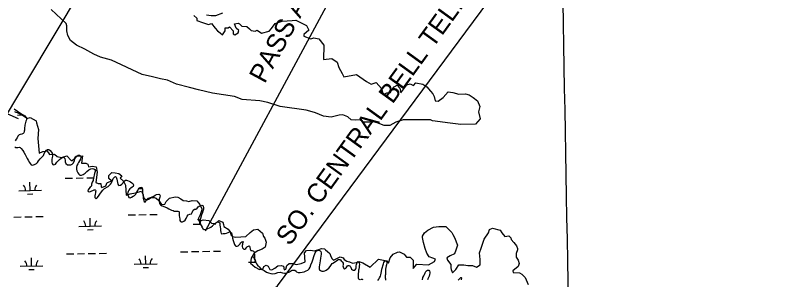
# Model space of a CAD drawing. Extents: x 3925854 to 3964121, y 224593 to 250589.
# Drawn here: x 3948807 to 3952236, y 239324 to 240484 of the extents above; entities that cross this region are included whole.
import ezdxf

# ---------------------------------------------------------------- set-up
doc = ezdxf.new("R2010")
doc.units = 0
for name, color, linetype in [('V-GRID-MAJR', 7, 'Continuous'), ('V-RIVR-EDGE', 7, 'Continuous'), ('V-RIVR-RANG', 7, 'Continuous'), ('V-RIVR-RANG-IDEN', 7, 'Continuous'), ('V-RRAP-FSHR', 7, 'Continuous'), ('V-UTIL-IDEN', 7, 'Continuous'), ('V-UTIL-LINE', 7, 'Continuous'), ('V-WETL-SWMP', 7, 'Continuous')]:
    doc.layers.add(name, color=color, linetype=linetype)

msp = doc.modelspace()

# ---------------------------------------------------------------- linework, layer by layer
at = {"layer": 'V-GRID-MAJR'}
msp.add_spline([(3951399.639, 230414.747), (3951288.627, 236471.56), (3951177.558, 242531.458), (3951066.49, 248591.344), (3951066.433, 248594.438)], degree=3, dxfattribs=at)
at = {"layer": 'V-RIVR-EDGE'}
for points in [[(3949590.59, 240485.341), (3949603.511, 240473.713), (3949603.511, 240463.376), (3949629.352, 240454.332), (3949655.193, 240445.288), (3949668.114, 240449.164), (3949684.91, 240428.491), (3949695.247, 240416.862), (3949706.875, 240409.11), (3949717.212, 240400.066), (3949728.84, 240416.862), (3949728.84, 240431.075), (3949741.761, 240431.075), (3949746.929, 240434.951), (3949763.726, 240416.862), (3949763.726, 240403.942), (3949771.478, 240400.066), (3949785.691, 240409.11), (3949788.275, 240418.155), (3949776.646, 240428.491), (3949770.186, 240447.872), (3949785.691, 240451.748), (3949792.151, 240447.872), (3949802.487, 240437.535), (3949824.452, 240436.243), (3949834.789, 240425.907), (3949842.541, 240418.155), (3949860.63, 240415.57), (3949869.674, 240420.739), (3949887.763, 240406.526), (3949921.356, 240415.57), (3949931.693, 240427.199), (3949948.489, 240449.164), (3949979.499, 240459.5), (3950023.429, 240463.376), (3950038.933, 240464.668), (3950086.739, 240440.119), (3950097.076, 240420.739), (3950073.819, 240401.358), (3950073.819, 240393.605), (3950104.828, 240381.977), (3950117.749, 240385.853), (3950141.006, 240381.977), (3950161.678, 240354.844), (3950160.386, 240291.533), (3950197.856, 240295.409), (3950221.113, 240279.905), (3950228.865, 240255.356), (3950243.078, 240229.515), (3950250.83, 240215.302), (3950306.388, 240225.638), (3950350.318, 240194.629), (3950370.991, 240183.001), (3950391.664, 240190.753), (3950416.213, 240163.62), (3950422.673, 240137.779), (3950439.47, 240144.239), (3950454.975, 240146.823), (3950460.143, 240155.868), (3950471.771, 240171.372), (3950484.692, 240177.832), (3950496.32, 240164.912), (3950501.489, 240144.239), (3950527.33, 240179.124), (3950541.542, 240184.293), (3950557.047, 240176.54), (3950566.091, 240188.169), (3950597.101, 240183.001), (3950615.189, 240171.372), (3950630.694, 240151.991), (3950641.031, 240140.363), (3950647.491, 240128.734), (3950651.367, 240109.354), (3950664.288, 240108.062), (3950687.544, 240124.858), (3950708.217, 240149.407), (3950730.182, 240146.823), (3950756.023, 240139.071), (3950784.449, 240140.363), (3950801.245, 240135.195), (3950819.334, 240123.566), (3950837.423, 240109.354), (3950847.759, 240084.805), (3950842.591, 240061.548), (3950850.343, 240030.538), (3950828.378, 240007.281), (3950765.068, 240004.697), (3950717.262, 240011.157), (3950639.738, 240021.494), (3950630.694, 240025.37), (3950548.003, 240025.37), (3950511.825, 240026.662), (3950479.524, 240015.034), (3950452.391, 240000.821), (3950427.842, 240000.821), (3950408.461, 240008.573), (3950381.328, 240018.91), (3950364.531, 240015.034), (3950337.398, 240015.034), (3950320.601, 240026.662), (3950302.512, 240024.078), (3950281.839, 240025.37), (3950267.627, 240039.583), (3950245.662, 240048.627), (3950230.157, 240046.043), (3950193.98, 240036.999), (3950160.386, 240042.167), (3950125.501, 240056.379), (3950121.625, 240057.671), (3950084.155, 240068.008), (3949970.454, 240084.805), (3949916.188, 240102.893), (3949881.303, 240109.354), (3949803.779, 240115.814), (3949768.894, 240128.734), (3949673.282, 240142.947), (3949611.263, 240158.452), (3949571.21, 240167.496), (3949514.359, 240183.001), (3949475.598, 240201.089), (3949444.588, 240206.258), (3949409.703, 240215.302), (3949363.189, 240225.638), (3949228.815, 240287.657), (3949181.009, 240301.87), (3949151.292, 240314.79), (3949111.238, 240336.755), (3949075.061, 240354.844), (3949049.22, 240375.517), (3949036.299, 240397.482), (3949032.423, 240416.862), (3949032.423, 240436.243), (3949032.423, 240438.827), (3949029.839, 240449.164), (3948963.944, 240511.182)], [(3949717.212, 240494.386), (3949686.202, 240482.757), (3949666.822, 240482.757), (3949646.149, 240486.633)], [(3948801.35, 240074.511), (3948830.034, 240054.022), (3948847.244, 240043.368), (3948857.079, 240031.894), (3948871.011, 240035.992), (3948897.237, 240022.06), (3948898.876, 240012.225), (3948907.891, 239982.722), (3948905.432, 239944.203), (3948911.169, 239879.459), (3948926.74, 239886.835), (3948939.853, 239887.654), (3948943.951, 239889.293), (3948952.146, 239881.098), (3948956.244, 239873.722), (3948978.372, 239875.361), (3948989.845, 239864.707), (3949009.515, 239859.79), (3949032.462, 239867.985), (3949051.311, 239846.677), (3949055.409, 239846.677), (3949066.063, 239855.692), (3949072.62, 239866.346), (3949101.304, 239867.985), (3949097.206, 239836.023), (3949115.236, 239835.203), (3949125.07, 239830.286), (3949128.349, 239818.812), (3949144.74, 239822.91), (3949161.95, 239818.812), (3949165.228, 239795.865), (3949159.491, 239750.79), (3949170.146, 239746.692), (3949182.439, 239745.873), (3949184.078, 239731.941), (3949185.717, 239728.662), (3949203.747, 239736.038), (3949209.484, 239750.79), (3949216.04, 239752.429), (3949228.333, 239757.346), (3949217.679, 239768.001), (3949216.86, 239781.113), (3949230.792, 239795.046), (3949244.724, 239792.587), (3949261.115, 239790.128), (3949274.228, 239780.294), (3949266.852, 239768.82), (3949281.604, 239755.707), (3949289.799, 239739.316), (3949293.897, 239695.061), (3949311.107, 239700.798), (3949334.055, 239704.896), (3949344.709, 239707.354), (3949360.28, 239712.271), (3949367.656, 239695.881), (3949367.656, 239681.948), (3949372.573, 239667.196), (3949377.491, 239663.918), (3949382.408, 239674.572), (3949389.784, 239681.129), (3949399.618, 239684.407), (3949416.009, 239684.407), (3949425.844, 239681.948), (3949437.317, 239671.294), (3949448.791, 239653.264), (3949463.543, 239654.903), (3949469.28, 239667.196), (3949483.212, 239681.948), (3949508.618, 239686.866), (3949520.092, 239685.226), (3949533.204, 239677.851), (3949543.858, 239671.294), (3949558.61, 239669.655), (3949568.445, 239667.196), (3949584.016, 239671.294), (3949604.505, 239670.475), (3949611.881, 239660.64), (3949616.798, 239653.264), (3949626.633, 239635.234), (3949624.993, 239625.4), (3949619.257, 239608.189), (3949611.881, 239594.257), (3949613.52, 239581.144), (3949624.174, 239582.783), (3949631.55, 239586.061), (3949656.956, 239582.783), (3949668.429, 239571.31), (3949686.459, 239569.67), (3949700.392, 239583.603), (3949717.602, 239576.227), (3949721.7, 239565.573), (3949723.339, 239556.558), (3949742.188, 239545.904), (3949751.203, 239533.61), (3949752.843, 239519.678), (3949760.218, 239512.302), (3949774.97, 239509.844), (3949820.045, 239513.122), (3949838.895, 239531.152), (3949853.647, 239542.625), (3949871.677, 239545.084), (3949892.165, 239527.054), (3949897.083, 239513.122), (3949902.819, 239504.926), (3949908.556, 239487.716), (3949904.459, 239466.408), (3949891.346, 239456.573), (3949871.677, 239449.197), (3949856.105, 239439.363), (3949842.993, 239417.235), (3949840.534, 239395.927), (3949861.023, 239377.897), (3949879.053, 239367.243), (3949893.804, 239369.701), (3949898.722, 239381.175), (3949909.376, 239386.912), (3949917.571, 239382.814), (3949924.947, 239367.243), (3949933.962, 239366.423), (3949946.255, 239373.799), (3949959.368, 239383.634), (3949974.939, 239386.092), (3949985.594, 239382.814), (3949988.052, 239366.423), (3949995.428, 239369.701), (3950000.345, 239385.273), (3950010.18, 239394.288), (3950028.21, 239393.468), (3950040.503, 239390.19), (3950062.631, 239394.288), (3950080.661, 239401.664), (3950077.383, 239441.002), (3950085.578, 239451.656), (3950105.247, 239452.475), (3950119.18, 239450.017), (3950136.39, 239454.115), (3950152.781, 239460.671), (3950165.894, 239458.212), (3950169.991, 239454.934), (3950178.187, 239447.558), (3950188.021, 239437.724), (3950192.119, 239428.709), (3950197.856, 239416.415), (3950204.412, 239408.22), (3950228.179, 239420.513), (3950234.736, 239422.972), (3950247.029, 239419.694), (3950251.126, 239411.498), (3950263.42, 239404.122), (3950274.893, 239401.664), (3950288.826, 239395.927), (3950306.036, 239399.205), (3950316.69, 239402.483), (3950333.901, 239396.746), (3950365.863, 239377.897), (3950402.742, 239413.137), (3950438.802, 239405.761), (3950446.998, 239395.107), (3950454.374, 239419.694), (3950466.667, 239435.265), (3950485.517, 239443.46), (3950495.351, 239445.1), (3950500.268, 239442.641), (3950515.02, 239435.265), (3950519.937, 239429.528), (3950525.674, 239422.152), (3950541.246, 239421.333), (3950555.178, 239409.039), (3950554.358, 239372.16), (3950570.749, 239391.829), (3950622.381, 239388.551), (3950635.493, 239395.107), (3950648.606, 239403.303), (3950652.704, 239413.957), (3950641.23, 239417.235), (3950625.659, 239423.791), (3950615.824, 239439.363), (3950608.448, 239459.851), (3950600.253, 239486.077), (3950596.155, 239508.205), (3950596.155, 239514.761), (3950604.351, 239529.513), (3950619.922, 239540.167), (3950644.508, 239553.28), (3950667.456, 239557.377), (3950688.764, 239557.377), (3950698.598, 239556.558), (3950725.643, 239530.332), (3950729.741, 239522.137), (3950736.298, 239508.205), (3950749.41, 239474.603), (3950742.034, 239452.475), (3950737.117, 239436.085), (3950717.448, 239427.889), (3950703.516, 239418.874), (3950705.974, 239409.039), (3950720.726, 239390.19), (3950720.726, 239375.438), (3950721.546, 239367.243), (3950727.283, 239353.31), (3950742.854, 239367.243), (3950755.147, 239388.551), (3950777.275, 239388.551), (3950796.124, 239386.092), (3950815.793, 239385.273), (3950833.004, 239378.716), (3950850.214, 239388.551), (3950850.214, 239412.318), (3950846.117, 239441.002), (3950853.493, 239462.31), (3950867.425, 239500.829), (3950886.274, 239528.693), (3950890.372, 239544.265), (3950904.304, 239549.182), (3950937.086, 239540.986), (3950945.282, 239528.693), (3950958.394, 239512.302), (3950975.605, 239516.4), (3950984.62, 239506.565), (3950986.259, 239499.19), (3950997.733, 239486.077), (3951010.026, 239472.145), (3951013.304, 239460.671), (3951014.124, 239454.115), (3951007.567, 239437.724), (3951008.387, 239422.152), (3951016.582, 239408.22), (3951021.499, 239394.288), (3951016.582, 239381.175), (3950993.635, 239362.325), (3950994.454, 239354.949), (3951023.139, 239353.31), (3951032.154, 239347.574), (3951046.905, 239332.002), (3951060.838, 239301.679)]]:
    msp.add_lwpolyline(points, dxfattribs=at)
at = {"layer": 'V-RIVR-RANG'}
msp.add_line((3949641.568, 239538.298), (3951420.371, 242835.839), dxfattribs=at)
at = {"layer": 'V-RRAP-FSHR'}
msp.add_lwpolyline([(3948626.157, 239990.445), (3948680.818, 240048.86), (3948744.685, 240063.583), (3948818.268, 240032.187)], dxfattribs=at)
at = {"layer": 'V-UTIL-LINE'}
for points in [[(3951084.343, 243921.319), (3947981.77, 238738.296), (3948844.302, 237642.921), (3949260.796, 236134.673), (3945931.135, 235655.081), (3945509.058, 234777.685), (3942603.575, 230254.808)], [(3947189.215, 237056.732), (3949959.323, 239295.941), (3952383.619, 242569.796)]]:
    msp.add_lwpolyline(points, dxfattribs=at)
at = {"layer": 'V-WETL-SWMP'}
for p, q in [((3948815.099, 240047.066), (3948835.559, 240047.438)), ((3948853.373, 240032.328), (3948854.791, 240032.354)), ((3948871.139, 239715.355), (3948870.484, 239751.349)), ((3949024.782, 239768.899), (3949056.777, 239769.48)), ((3949072.775, 239769.771), (3949104.769, 239770.353)), ((3949120.767, 239770.644), (3949149.603, 239771.168)), ((3948821.147, 239714.446), (3948921.13, 239716.264)), ((3949348.877, 239724.041), (3949363.851, 239724.314)), ((3948859.421, 239699.708), (3948883.417, 239700.144)), ((3949361.246, 239708.833), (3949365.163, 239708.904)), ((3949397.65, 239609.477), (3949429.645, 239610.059)), ((3948799.841, 239598.607), (3948831.836, 239599.189)), ((3948847.833, 239599.48), (3948879.828, 239600.062)), ((3948895.825, 239600.352), (3948927.82, 239600.934)), ((3949135.474, 239558.272), (3949134.82, 239594.266)), ((3949301.666, 239607.732), (3949333.661, 239608.314)), ((3949349.658, 239608.604), (3949381.653, 239609.186)), ((3949085.482, 239557.363), (3949185.466, 239559.181)), ((3949123.757, 239542.626), (3949147.753, 239543.062)), ((3949587.307, 239566.488), (3949620.457, 239567.091)), ((3949625.582, 239551.75), (3949628.111, 239551.796)), ((3949682.112, 239568.212), (3949687.291, 239568.306)), ((3949126.815, 239438.024), (3949158.809, 239438.606)), ((3949174.807, 239438.897), (3949206.801, 239439.478)), ((3949532.656, 239445.403), (3949564.65, 239445.985)), ((3949580.648, 239446.276), (3949612.642, 239446.858)), ((3949628.64, 239447.149), (3949660.634, 239447.73)), ((3949676.632, 239448.021), (3949708.627, 239448.603)), ((3948877.187, 239382.735), (3948876.532, 239418.729)), ((3949030.831, 239436.279), (3949062.825, 239436.86)), ((3949078.823, 239437.151), (3949110.817, 239437.733)), ((3949379.012, 239391.859), (3949378.357, 239427.853)), ((3948827.195, 239381.826), (3948927.178, 239383.644)), ((3949329.02, 239390.95), (3949429.003, 239392.768)), ((3949367.294, 239376.213), (3949391.29, 239376.649)), ((3949830.845, 239400.075), (3949862.79, 239400.656)), ((3949869.119, 239385.337), (3949871.612, 239385.383)), ((3948865.469, 239367.088), (3948889.465, 239367.524))]:
    msp.add_line(p, q, dxfattribs=at)
for points in [[(3948802.484, 240062.106), (3948807.605, 240060.274), (3948813.58, 240058.809), (3948825.894, 240052.706), (3948838.208, 240045.994), (3948846.377, 240041.235), (3948850.643, 240037.818), (3948854.544, 240033.429), (3948854.909, 240031.843), (3948854.663, 240026.478), (3948852.465, 240019.893), (3948850.634, 240014.406), (3948849.168, 240008.31), (3948848.068, 240002.335), (3948847.456, 239997.579), (3948846.844, 239992.092), (3948846.477, 239988.189), (3948846.109, 239982.336), (3948845.863, 239978.922), (3948845.375, 239977.093), (3948845.374, 239975.629), (3948845.008, 239974.166), (3948844.397, 239971.484), (3948843.299, 239969.411), (3948840.493, 239966.485), (3948837.809, 239964.535), (3948834.15, 239962.464), (3948827.32, 239960.881), (3948822.32, 239959.298), (3948818.416, 239956.007), (3948816.83, 239953.691), (3948813.656, 239947.351), (3948810.361, 239940.767), (3948804.992, 239933.452)], [(3948803.762, 239906.502), (3948808.883, 239904.427), (3948816.322, 239904.912), (3948823.639, 239905.64), (3948827.907, 239904.297), (3948832.295, 239900.027), (3948838.267, 239891.61), (3948842.776, 239883.682), (3948848.625, 239873.314), (3948853.621, 239864.044), (3948858.252, 239856.116), (3948862.639, 239848.309), (3948867.879, 239838.917), (3948871.169, 239833.428), (3948876.289, 239828.426), (3948882.142, 239826.838), (3948890.679, 239829.03), (3948898.607, 239833.295), (3948902.755, 239837.683), (3948908.368, 239845.73), (3948915.445, 239855.117), (3948921.911, 239861.577), (3948929.353, 239869.501), (3948933.137, 239878.157), (3948937.164, 239885.473), (3948942.654, 239892.543), (3948947.412, 239895.834), (3948953.021, 239895.1), (3948958.629, 239890.83), (3948965.455, 239883.632), (3948968.988, 239876.192), (3948969.107, 239867.899), (3948967.396, 239858.388), (3948966.296, 239852.901), (3948965.925, 239840.462), (3948967.385, 239833.267), (3948971.042, 239828.875), (3948975.676, 239828.142), (3948982.018, 239831.675), (3948989.095, 239840.453), (3948993.731, 239845.451), (3949000.563, 239852.155), (3949007.15, 239857.152), (3949014.225, 239862.027), (3949018.249, 239862.025), (3949023.49, 239855.56)], [(3949023.49, 239855.56), (3949025.438, 239847.145), (3949025.68, 239841.657), (3949028.725, 239833.242), (3949035.552, 239828.239), (3949041.893, 239827.749), (3949050.308, 239827.989), (3949056.162, 239830.426), (3949061.042, 239836.765), (3949065.68, 239846.397), (3949067.635, 239853.835), (3949071.662, 239860.906), (3949076.42, 239866.026), (3949082.763, 239870.535), (3949088.373, 239870.777), (3949092.883, 239867.726), (3949094.125, 239861.214), (3949091.804, 239852.922), (3949083.628, 239838.292), (3949080.089, 239832.562), (3949076.793, 239825.369), (3949075.205, 239817.199), (3949074.714, 239809.37), (3949076.759, 239801.247), (3949081.512, 239792.465), (3949084.924, 239787.708), (3949089.922, 239783.316), (3949096.507, 239783.069), (3949104.801, 239786.114), (3949113.34, 239791.72), (3949120.537, 239798.912), (3949128.833, 239806.592), (3949138.347, 239810.734), (3949144.932, 239811.463), (3949150.907, 239810.241), (3949156.027, 239806.824), (3949158.099, 239802.921), (3949157.365, 239798.166), (3949153.703, 239789.753), (3949149.183, 239769.267), (3949148.57, 239762.439), (3949147.959, 239758.902), (3949143.2, 239751.466), (3949140.148, 239743.54), (3949141.243, 239736.833), (3949139.29, 239733.053), (3949135.63, 239729.274), (3949129.286, 239722.936), (3949125.626, 239718.181), (3949124.649, 239714.157), (3949126.233, 239712.327), (3949129.891, 239709.765), (3949136.476, 239710.738), (3949141.721, 239713.784), (3949146.112, 239715.856), (3949152.211, 239717.926), (3949156.357, 239717.437), (3949159.161, 239716.094), (3949159.891, 239713.411), (3949159.158, 239709.997), (3949157.815, 239704.266), (3949156.593, 239698.413), (3949155.98, 239691.218), (3949156.221, 239684.877), (3949158.293, 239681.096), (3949161.585, 239679.143), (3949166.464, 239683.165), (3949171.467, 239689.992), (3949177.08, 239698.77), (3949184.645, 239709.011), (3949190.867, 239716.935), (3949198.187, 239724.249), (3949213.8, 239732.779), (3949218.314, 239736.801), (3949224.292, 239742.652), (3949228.44, 239748.992), (3949231.98, 239755.697), (3949234.909, 239763.013), (3949236.497, 239768.012), (3949238.815, 239771.548), (3949243.207, 239775.448), (3949246.012, 239776.423), (3949248.938, 239774.348), (3949251.497, 239770.079), (3949252.715, 239765.201), (3949253.931, 239757.274), (3949254.904, 239750.444), (3949257.217, 239742.639), (3949259.045, 239738.37), (3949261.727, 239737.149), (3949267.947, 239738.122), (3949274.656, 239742.875), (3949279.78, 239749.215), (3949284.905, 239756.042), (3949289.663, 239760.674), (3949295.029, 239761.037), (3949299.296, 239759.694), (3949306.246, 239756.886), (3949312.098, 239752.738), (3949318.559, 239748.345), (3949322.217, 239745.661)], [(3949322.217, 239745.661), (3949325.019, 239739.806), (3949324.04, 239732.612), (3949320.137, 239729.199), (3949313.306, 239725.421), (3949309.647, 239722.862), (3949304.644, 239716.522), (3949301.715, 239711.28), (3949299.884, 239706.647), (3949299.272, 239701.037), (3949300.368, 239696.159), (3949303.047, 239688.597), (3949305.729, 239684.206), (3949310.484, 239682.497), (3949316.582, 239685.299), (3949324.389, 239689.686), (3949330.609, 239692.976), (3949335.49, 239699.437), (3949339.64, 239708.338), (3949344.033, 239715.653), (3949349.524, 239725.162), (3949354.77, 239729.063), (3949361.477, 239729.426), (3949365.498, 239720.766), (3949365.494, 239712.473), (3949364.759, 239704.547), (3949366.585, 239694.79), (3949369.021, 239688.204), (3949371.336, 239683.447), (3949373.652, 239680.032), (3949380.722, 239674.541), (3949385.112, 239674.54), (3949390.967, 239676.976), (3949398.164, 239681.973), (3949405.116, 239685.994), (3949414.508, 239690.869), (3949420.241, 239694.403), (3949426.34, 239697.205), (3949436.584, 239699.03), (3949440.486, 239697.077), (3949442.557, 239692.32), (3949440.969, 239685.248), (3949439.014, 239676.469), (3949438.4, 239667.323), (3949439.372, 239658.176), (3949444.369, 239651.711), (3949451.807, 239647.562), (3949463.512, 239642.923), (3949473.632, 239638.773), (3949481.556, 239634.501), (3949493.017, 239629.009), (3949499.358, 239626.689), (3949503.625, 239624.737), (3949512.649, 239624.977), (3949519.844, 239624.486), (3949525.331, 239622.411), (3949526.428, 239621.313), (3949526.792, 239616.679), (3949526.302, 239611.313), (3949526.421, 239605.094), (3949527.271, 239596.801), (3949528.61, 239590.703), (3949529.948, 239583.02), (3949531.776, 239579.239), (3949534.824, 239576.92), (3949540.677, 239577.284), (3949546.776, 239580.208), (3949552.022, 239584.84), (3949556.903, 239592.399), (3949561.785, 239602.884), (3949565.933, 239608.126), (3949573.617, 239611.05), (3949580.813, 239613.242), (3949583.986, 239619.094), (3949588.014, 239628.238), (3949593.747, 239632.748), (3949598.992, 239633.844), (3949605.091, 239637.987), (3949609.117, 239643.595), (3949614.606, 239645.788), (3949621.436, 239648.59), (3949626.437, 239650.539), (3949631.313, 239647.245), (3949633.383, 239639.317), (3949633.136, 239633.098), (3949630.816, 239623.953), (3949627.519, 239614.564), (3949624.59, 239607.736), (3949620.559, 239592.738), (3949619.215, 239585.422), (3949618.969, 239580.057), (3949619.088, 239573.105), (3949620.67, 239566.154), (3949623.107, 239560.909), (3949626.763, 239554.322), (3949630.54, 239547.248), (3949631.15, 239546.516), (3949636.027, 239544.319), (3949645.783, 239545.047), (3949652.857, 239547.97), (3949659.078, 239550.895)], [(3949659.078, 239550.895), (3949665.42, 239554.429), (3949672.495, 239559.669), (3949677.131, 239564.302), (3949682.255, 239568.324), (3949687.744, 239572.468), (3949693.233, 239575.88), (3949696.77, 239576.976), (3949701.159, 239575.267), (3949704.695, 239572.339), (3949705.547, 239568.558), (3949705.544, 239562.339), (3949706.395, 239555.265), (3949707.367, 239546.485), (3949708.218, 239539.046), (3949708.946, 239532.216), (3949710.53, 239526.728), (3949713.212, 239525.264), (3949719.187, 239525.505), (3949728.09, 239525.745), (3949734.798, 239527.816), (3949741.018, 239531.228), (3949746.873, 239534.03), (3949752.604, 239532.564), (3949755.895, 239529.026), (3949757.112, 239522.929), (3949758.694, 239514.026), (3949760.397, 239505.367), (3949763.32, 239495.732), (3949766.609, 239486.584), (3949770.142, 239477.559), (3949772.335, 239473.046), (3949775.992, 239470.971), (3949781.358, 239470.115), (3949785.871, 239471.821), (3949790.75, 239475.843), (3949793.801, 239480.72), (3949796.119, 239484.377), (3949797.827, 239486.572), (3949802.341, 239489.618), (3949806.606, 239491.324), (3949806.971, 239489.86), (3949806.116, 239485.349), (3949805.261, 239481.447), (3949804.405, 239477.179), (3949803.55, 239472.667), (3949802.938, 239468.399), (3949804.156, 239463.521), (3949807.569, 239459.617), (3949810.982, 239457.177), (3949814.519, 239456.809), (3949819.398, 239460.222), (3949823.912, 239465.83), (3949826.596, 239468.633), (3949830.743, 239470.949), (3949834.036, 239471.435), (3949835.865, 239470.581), (3949837.692, 239465.702), (3949838.786, 239457.287), (3949841.345, 239450.945), (3949845.247, 239450.699), (3949849.759, 239450.576), (3949853.295, 239448.989), (3949854.514, 239447.403), (3949856.462, 239441.183), (3949857.434, 239432.646), (3949857.551, 239420.085), (3949858.159, 239416.427), (3949859.863, 239408.134), (3949863.396, 239399.108), (3949866.198, 239392.887), (3949870.708, 239386.422), (3949877.29, 239378.859), (3949883.75, 239372.515), (3949891.431, 239367.39), (3949899.6, 239362.753), (3949910.938, 239356.285), (3949919.229, 239352.501), (3949928.862, 239349.57), (3949938.373, 239348.713), (3949948.862, 239350.416), (3949960.082, 239354.07), (3949970.936, 239355.65), (3949980.569, 239353.086), (3949989.471, 239351.009), (3949998.861, 239352.224), (3950011.302, 239358.073), (3950019.719, 239362.947), (3950023.621, 239364.165), (3950034.231, 239364.527), (3950039.961, 239360.5), (3950042.399, 239357.572), (3950049.227, 239355.131), (3950058.251, 239355.249), (3950067.641, 239355.733), (3950075.935, 239358.046), (3950084.472, 239361.457), (3950091.303, 239365.479), (3950097.159, 239370.598), (3950101.674, 239377.791), (3950105.458, 239388.277)], [(3950105.458, 239388.277), (3950110.83, 239401.446), (3950115.591, 239414.126), (3950119.01, 239424.978), (3950124.748, 239440.951), (3950128.897, 239448.754), (3950134.02, 239452.045), (3950139.752, 239452.896), (3950146.092, 239449.845), (3950148.53, 239446.429), (3950150.357, 239441.306), (3950150.11, 239434.721), (3950148.274, 239417.893), (3950146.074, 239405.334), (3950144.607, 239396.798), (3950143.14, 239387.652), (3950141.795, 239379.726), (3950142.036, 239371.312), (3950143.985, 239366.555), (3950147.764, 239362.895), (3950153.617, 239360.454), (3950160.202, 239360.817), (3950166.056, 239361.912), (3950171.91, 239364.592), (3950177.766, 239368.858), (3950183.743, 239373.977), (3950190.087, 239380.682), (3950199.117, 239393.849), (3950201.8, 239395.799), (3950208.875, 239400.064), (3950214.974, 239403.964), (3950221.683, 239408.961), (3950225.587, 239411.276), (3950227.782, 239412.373), (3950230.221, 239412.494), (3950232.782, 239411.761), (3950235.464, 239409.687), (3950238.511, 239406.027), (3950242.29, 239402.367), (3950244.728, 239400.049), (3950247.409, 239395.78), (3950247.406, 239388.951), (3950246.55, 239383.464), (3950247.158, 239379.073), (3950248.864, 239374.926), (3950250.448, 239372.853), (3950251.789, 239371.267), (3950253.618, 239370.534), (3950256.301, 239371.997), (3950259.717, 239374.312), (3950260.693, 239375.409), (3950262.89, 239379.677), (3950266.184, 239383.456), (3950268.989, 239384.918), (3950271.794, 239384.917), (3950276.062, 239383.574), (3950278.378, 239381.499), (3950280.571, 239377.474), (3950284.227, 239369.912), (3950287.64, 239366.008), (3950291.419, 239364.299), (3950298.005, 239364.785), (3950300.688, 239366.247), (3950303.495, 239370.27), (3950305.082, 239375.269), (3950305.086, 239384.415), (3950305.698, 239390.512), (3950309.849, 239401.12), (3950312.532, 239402.461), (3950315.946, 239401.606), (3950316.677, 239400.63), (3950318.261, 239395.751), (3950318.746, 239389.653), (3950318.011, 239382.581), (3950317.4, 239377.215), (3950315.689, 239369.899), (3950314.833, 239364.412), (3950314.099, 239358.193), (3950313.364, 239350.023), (3950312.873, 239342.584), (3950312.626, 239334.657), (3950313.234, 239329.901), (3950314.818, 239326.73), (3950321.036, 239323.679)], [(3950399.569, 239319.744), (3950403.717, 239324.742), (3950407.256, 239330.594), (3950411.284, 239338.885), (3950413.237, 239344.25), (3950414.947, 239351.566), (3950416.048, 239359.736), (3950417.516, 239369.614), (3950424.354, 239393.025), (3950425.942, 239398.512), (3950428.505, 239403.633), (3950430.457, 239405.095), (3950432.652, 239405.338), (3950436.188, 239404.239), (3950438.87, 239401.311), (3950439.843, 239396.677), (3950438.499, 239388.629), (3950436.789, 239383.264), (3950434.591, 239376.68), (3950433.613, 239369.851), (3950433.488, 239363.266), (3950433.484, 239352.9), (3950433.237, 239345.461), (3950432.38, 239341.438), (3950431.646, 239335.829), (3950432.01, 239330.707), (3950432.862, 239326.804), (3950433.957, 239320.828)], [(3950595.662, 239322.591), (3950597.861, 239332.224), (3950601.888, 239340.271), (3950604.695, 239346.002), (3950608.113, 239353.805), (3950611.042, 239358.682), (3950613.97, 239362.583), (3950617.508, 239365.02), (3950621.288, 239365.141), (3950624.093, 239364.286), (3950627.384, 239360.992), (3950628.358, 239356.967), (3950628.112, 239351.358), (3950626.524, 239345.627), (3950624.814, 239338.433), (3950622.738, 239332.824), (3950620.053, 239326.118), (3950618.344, 239322.094)], [(3950324.573, 239323.555), (3950328.11, 239325.139), (3950330.671, 239325.504), (3950334.084, 239323.429)], [(3950753.584, 239320.819), (3950757.733, 239325.818), (3950761.149, 239329.475), (3950765.174, 239332.522), (3950766.394, 239332.399), (3950767.247, 239331.423), (3950765.658, 239322.4)]]:
    msp.add_lwpolyline(points, dxfattribs=at)
for centre, start, end in [((3948815.896, 239714.825), 0.269879, 41.813537), ((3948926.364, 239716.834), 140.269876, 181.813534), ((3949317.721, 239723.95), 0.269879, 5.916652), ((3949080.232, 239557.743), 0.269879, 41.813537), ((3949190.699, 239559.751), 140.269876, 181.813534), ((3949582.057, 239566.867), 0.269879, 41.813537), ((3948821.944, 239382.205), 0.269879, 41.813537), ((3948932.412, 239384.214), 140.269876, 181.813534), ((3949323.769, 239391.33), 0.269879, 41.813537), ((3949434.237, 239393.338), 140.269876, 181.813534), ((3949825.594, 239400.454), 16.593273, 41.813537), ((3949825.594, 239400.454), 0.269879, 11.372602)]:
    msp.add_arc(centre, 35.246, start, end, dxfattribs=at)

# ---------------------------------------------------------------- texts
at = {"layer": 'V-RIVR-RANG-IDEN'}
msp.add_text('PASS A LOUTRE DISCHARGE RANGE', height=83, rotation=61.603198, dxfattribs=at).set_placement((3949902.539, 240181.613))
at = {"layer": 'V-UTIL-IDEN'}
msp.add_text('SO. CENTRAL BELL TEL. & ', height=82.99983, rotation=54.114501, dxfattribs=at).set_placement((3950012.432, 239467.622))

doc.saveas('drawing.dxf')
